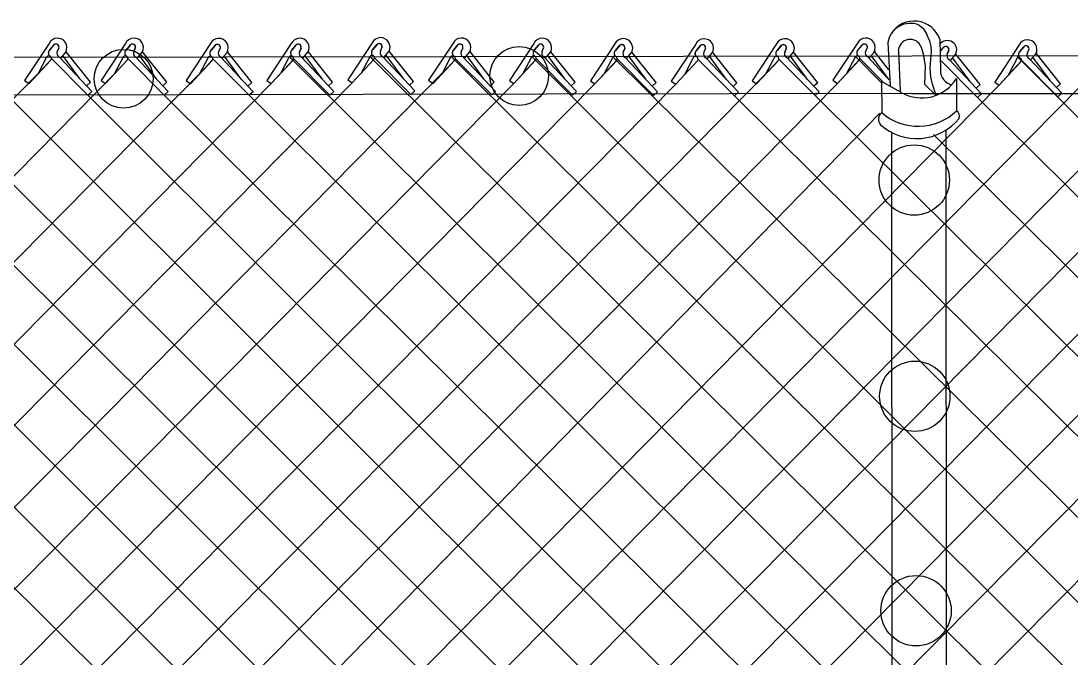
# Model space of a CAD drawing. Extents: x 0 to 1270, y 0 to 830.
# Drawn here: x 786.9 to 839.2, y 407.6 to 439.3 of the extents above; entities that cross this region are included whole.
import ezdxf

# ---------------------------------------------------------------- set-up
doc = ezdxf.new("R2010")
doc.units = 0
doc.layers.add('sb_Chainlink Fence', color=7, linetype='Continuous')
doc.layers.add('sb_Existing Structural Steel', color=7, linetype='Continuous')

msp = doc.modelspace()

# ---------------------------------------------------------------- linework, layer by layer
at = {"layer": 'sb_Chainlink Fence'}
for p, q in [((788.302, 438.23), (787.083, 436.385)), ((788.325, 437.895), (788.548, 438.159)), ((788.527, 438.137), (788.325, 437.895)), ((788.789, 437.994), (788.707, 437.817)), ((788.707, 437.823), (788.788, 437.99)), ((792.112, 438.23), (790.894, 436.385)), ((792.136, 437.895), (792.358, 438.159)), ((792.338, 438.137), (792.136, 437.895)), ((792.599, 437.994), (792.517, 437.817)), ((792.517, 437.823), (792.598, 437.99)), ((796.343, 438.217), (795.124, 436.372)), ((796.367, 437.882), (796.589, 438.146)), ((796.569, 438.124), (796.367, 437.882)), ((796.83, 437.981), (796.748, 437.804)), ((796.748, 437.811), (796.83, 437.977)), ((800.37, 438.225), (799.152, 436.381)), ((800.394, 437.891), (800.616, 438.154)), ((800.596, 438.132), (800.394, 437.891)), ((800.857, 437.99), (800.775, 437.813)), ((800.775, 437.819), (800.857, 437.986)), ((804.401, 438.255), (803.183, 436.41)), ((804.425, 437.92), (804.648, 438.184)), ((804.627, 438.162), (804.425, 437.92)), ((804.888, 438.019), (804.806, 437.842)), ((804.807, 437.849), (804.888, 438.015)), ((808.43, 438.232), (807.211, 436.388)), ((808.453, 437.898), (808.676, 438.162)), ((808.655, 438.14), (808.453, 437.898)), ((808.917, 437.997), (808.835, 437.82)), ((808.835, 437.826), (808.916, 437.993)), ((812.456, 438.23), (811.238, 436.385)), ((812.48, 437.895), (812.702, 438.159)), ((812.682, 438.137), (812.48, 437.895)), ((812.943, 437.994), (812.861, 437.817)), ((812.861, 437.823), (812.943, 437.99)), ((816.495, 438.206), (815.277, 436.361)), ((816.519, 437.871), (816.741, 438.135)), ((816.721, 438.113), (816.519, 437.871)), ((816.982, 437.97), (816.9, 437.793)), ((816.901, 437.8), (816.982, 437.966)), ((820.522, 438.195), (819.304, 436.351)), ((820.546, 437.861), (820.768, 438.125)), ((820.748, 438.103), (820.546, 437.861)), ((821.009, 437.96), (820.927, 437.783)), ((820.927, 437.789), (821.009, 437.956)), ((824.549, 438.204), (823.331, 436.359)), ((824.573, 437.869), (824.795, 438.133)), ((824.775, 438.111), (824.573, 437.869)), ((825.036, 437.969), (824.954, 437.791)), ((824.954, 437.798), (825.036, 437.965)), ((828.58, 438.234), (827.362, 436.389)), ((836.638, 438.148), (835.42, 436.303)), ((836.662, 437.813), (836.884, 438.077)), ((836.864, 438.055), (836.662, 437.813)), ((837.125, 437.913), (837.043, 437.735)), ((837.043, 437.742), (837.125, 437.909)), ((759.863, 437.673), (815.536, 382.27)), ((763.892, 437.674), (819.563, 382.272)), ((787.306, 436.233), (788.391, 437.401)), ((787.306, 436.233), (788.384, 437.395)), ((788.163, 437.502), (787.757, 436.726)), ((788.414, 437.476), (790.227, 435.655)), ((788.813, 437.547), (790.425, 435.834)), ((788.88, 437.5), (789.128, 437.793)), ((788.883, 437.504), (789.129, 437.794)), ((789.839, 436.463), (788.99, 437.618)), ((789.128, 437.793), (789.146, 437.827)), ((789.146, 437.827), (789.162, 437.863)), ((790.358, 436.297), (789.152, 437.814)), ((791.116, 436.233), (792.201, 437.401)), ((791.116, 436.233), (792.194, 437.395)), ((791.973, 437.502), (791.567, 436.726)), ((792.224, 437.476), (794.038, 435.655)), ((792.623, 437.547), (794.235, 435.834)), ((792.69, 437.5), (792.938, 437.793)), ((792.694, 437.504), (792.939, 437.794)), ((793.649, 436.463), (792.8, 437.618)), ((792.938, 437.793), (792.956, 437.827)), ((792.956, 437.827), (792.972, 437.863)), ((794.168, 436.297), (792.962, 437.814)), ((795.348, 436.22), (796.433, 437.389)), ((796.204, 437.489), (795.798, 436.713)), ((796.455, 437.463), (798.269, 435.642)), ((796.854, 437.535), (798.467, 435.821)), ((796.921, 437.487), (797.169, 437.78)), ((796.925, 437.491), (797.17, 437.781)), ((797.88, 436.45), (797.031, 437.605)), ((797.169, 437.78), (797.187, 437.814)), ((797.187, 437.814), (797.203, 437.85)), ((798.399, 436.284), (797.193, 437.802)), ((799.375, 436.228), (800.46, 437.397)), ((799.375, 436.228), (800.453, 437.39)), ((800.231, 437.497), (799.826, 436.721)), ((800.282, 437.559), (855.81, 382.298)), ((800.482, 437.472), (802.296, 435.65)), ((800.881, 437.543), (802.494, 435.83)), ((800.949, 437.495), (801.196, 437.788)), ((800.952, 437.5), (801.197, 437.789)), ((801.907, 436.459), (801.059, 437.614)), ((801.196, 437.788), (801.214, 437.822)), ((801.214, 437.822), (801.23, 437.859)), ((802.427, 436.293), (801.22, 437.81)), ((803.406, 436.258), (804.491, 437.427)), ((803.406, 436.258), (804.484, 437.42)), ((804.263, 437.527), (803.857, 436.751)), ((804.305, 437.566), (859.841, 382.268)), ((804.513, 437.501), (806.327, 435.68)), ((804.912, 437.573), (806.525, 435.859)), ((804.98, 437.525), (805.227, 437.818)), ((804.983, 437.529), (805.229, 437.819)), ((805.938, 436.488), (805.09, 437.643)), ((805.227, 437.818), (805.246, 437.852)), ((805.246, 437.852), (805.261, 437.888)), ((806.458, 436.322), (805.251, 437.84)), ((807.434, 436.236), (808.519, 437.404)), ((807.434, 436.236), (808.512, 437.397)), ((808.291, 437.505), (807.885, 436.729)), ((808.346, 437.555), (861.383, 384.765)), ((808.542, 437.479), (810.355, 435.658)), ((808.941, 437.55), (810.553, 435.837)), ((809.008, 437.503), (809.256, 437.796)), ((809.011, 437.507), (809.257, 437.797)), ((809.967, 436.466), (809.118, 437.621)), ((809.256, 437.796), (809.274, 437.83)), ((809.274, 437.83), (809.29, 437.866)), ((810.486, 436.3), (809.28, 437.817)), ((811.461, 436.233), (812.546, 437.401)), ((811.461, 436.233), (812.539, 437.395)), ((812.317, 437.502), (811.912, 436.726)), ((812.367, 437.565), (861.205, 388.734)), ((812.568, 437.476), (814.382, 435.655)), ((812.967, 437.547), (814.58, 435.834)), ((813.035, 437.5), (813.282, 437.793)), ((813.038, 437.504), (813.283, 437.794)), ((813.993, 436.463), (813.145, 437.618)), ((813.282, 437.793), (813.3, 437.827)), ((813.3, 437.827), (813.316, 437.863)), ((814.513, 436.297), (813.306, 437.814)), ((816.356, 437.478), (815.951, 436.702)), ((816.414, 437.549), (872.125, 382.342)), ((816.607, 437.452), (818.421, 435.631)), ((817.006, 437.524), (818.619, 435.81)), ((817.074, 437.476), (817.321, 437.769)), ((817.077, 437.48), (817.323, 437.77)), ((818.032, 436.439), (817.184, 437.594)), ((817.321, 437.769), (817.339, 437.803)), ((817.339, 437.803), (817.355, 437.839)), ((818.552, 436.273), (817.345, 437.791)), ((820.383, 437.468), (819.977, 436.692)), ((820.634, 437.442), (822.448, 435.621)), ((821.033, 437.513), (822.646, 435.8)), ((821.1, 437.466), (821.348, 437.759)), ((821.104, 437.47), (821.349, 437.76)), ((822.059, 436.429), (821.21, 437.584)), ((821.348, 437.759), (821.366, 437.793)), ((821.366, 437.793), (821.382, 437.829)), ((822.578, 436.263), (821.372, 437.78)), ((824.41, 437.476), (824.005, 436.7)), ((824.661, 437.45), (826.475, 435.629)), ((825.06, 437.522), (826.673, 435.808)), ((825.128, 437.474), (825.375, 437.767)), ((825.131, 437.478), (825.376, 437.768)), ((826.086, 436.437), (825.237, 437.592)), ((825.375, 437.767), (825.393, 437.801)), ((825.393, 437.801), (825.409, 437.837)), ((826.606, 436.271), (825.399, 437.789)), ((827.585, 436.237), (828.67, 437.405)), ((827.585, 436.237), (828.663, 437.399)), ((836.499, 437.42), (836.094, 436.644)), ((836.532, 437.583), (892.288, 381.648)), ((836.75, 437.394), (838.564, 435.573)), ((837.149, 437.466), (838.762, 435.752)), ((837.217, 437.418), (837.464, 437.711)), ((837.22, 437.422), (837.465, 437.712)), ((838.175, 436.381), (837.327, 437.536)), ((837.464, 437.711), (837.482, 437.745)), ((837.482, 437.745), (837.498, 437.782)), ((838.695, 436.215), (837.488, 437.733)), ((795.348, 436.22), (796.426, 437.382)), ((815.5, 436.209), (816.585, 437.378)), ((815.5, 436.209), (816.578, 437.371)), ((819.527, 436.199), (820.612, 437.367)), ((819.527, 436.199), (820.605, 437.36)), ((823.554, 436.207), (824.639, 437.376)), ((823.554, 436.207), (824.632, 437.369)), ((835.643, 436.151), (836.728, 437.32)), ((835.643, 436.151), (836.721, 437.313)), ((733.948, 382.2), (787.849, 436.817)), ((737.975, 382.21), (791.659, 436.817)), ((742.002, 382.202), (795.89, 436.804)), ((754.088, 382.198), (807.977, 436.82)), ((770.212, 382.194), (824.096, 436.791)), ((787.083, 436.385), (787.306, 436.233)), ((790.894, 436.385), (791.116, 436.233)), ((795.125, 436.372), (795.348, 436.22)), ((799.152, 436.381), (799.375, 436.228)), ((802.495, 382.212), (856.389, 436.727)), ((803.183, 436.41), (803.406, 436.258)), ((807.211, 436.388), (807.434, 436.236)), ((811.238, 436.385), (811.461, 436.233)), ((815.277, 436.361), (815.5, 436.209)), ((819.304, 436.351), (819.527, 436.199)), ((823.331, 436.359), (823.554, 436.207)), ((827.362, 436.389), (827.585, 436.237)), ((746.033, 382.172), (799.375, 436.228)), ((750.062, 382.195), (803.406, 436.258)), ((758.127, 382.221), (811.461, 436.233)), ((762.154, 382.232), (815.5, 436.209)), ((766.181, 382.223), (819.527, 436.199)), ((774.241, 382.216), (827.585, 436.237)), ((782.496, 382.268), (835.643, 436.151)), ((786.523, 382.259), (839.733, 436.137)), ((790.358, 436.297), (790.16, 436.118)), ((790.425, 435.834), (790.227, 435.655)), ((790.554, 382.23), (843.76, 436.127)), ((794.168, 436.297), (793.97, 436.118)), ((794.235, 435.834), (794.038, 435.655)), ((794.583, 382.252), (847.787, 436.135)), ((798.399, 436.284), (798.202, 436.105)), ((798.467, 435.821), (798.269, 435.642)), ((798.609, 382.255), (851.818, 436.165)), ((802.427, 436.293), (802.229, 436.113)), ((802.494, 435.83), (802.296, 435.65)), ((806.458, 436.322), (806.26, 436.143)), ((806.525, 435.859), (806.327, 435.68)), ((806.522, 382.222), (859.968, 436.081)), ((810.486, 436.3), (810.288, 436.121)), ((810.553, 435.837), (810.355, 435.658)), ((810.549, 382.213), (863.995, 436.092)), ((814.513, 436.297), (814.315, 436.118)), ((814.58, 435.834), (814.382, 435.655)), ((818.552, 436.273), (818.354, 436.094)), ((822.578, 436.263), (822.38, 436.084)), ((826.606, 436.271), (826.408, 436.092)), ((835.42, 436.303), (835.643, 436.151)), ((838.695, 436.215), (838.497, 436.036)), ((770.088, 435.652), (823.577, 382.275)), ((774.114, 435.642), (827.604, 382.285)), ((778.012, 435.645), (831.631, 382.277)), ((782.048, 435.64), (835.662, 382.247)), ((786.201, 435.658), (839.691, 382.27)), ((790.227, 435.655), (843.717, 382.272)), ((794.038, 435.655), (847.756, 382.296)), ((798.269, 435.642), (851.783, 382.306)), ((818.619, 435.81), (818.421, 435.631)), ((822.646, 435.8), (822.448, 435.621)), ((822.448, 435.621), (876.152, 382.334)), ((826.673, 435.808), (826.475, 435.629)), ((826.475, 435.629), (880.184, 382.304)), ((834.503, 435.602), (888.238, 382.33)), ((838.762, 435.752), (838.564, 435.573)), ((778.469, 382.257), (829.691, 434.749)), ((832.366, 433.688), (884.212, 382.327))]:
    msp.add_line(p, q, dxfattribs=at)
for centre in [(792.017, 436.467), (811.725, 436.605)]:
    msp.add_circle(centre, 1.465, dxfattribs=at)
for centre, radius, start, end in [((788.721, 438.022), 0.468, 330.7731, 153.6798), ((792.531, 438.022), 0.468, 330.7731, 153.6798), ((796.762, 438.009), 0.468, 330.7731, 153.6798), ((800.789, 438.018), 0.468, 330.7731, 153.6798), ((804.821, 438.047), 0.468, 330.7731, 153.6798), ((808.849, 438.025), 0.468, 330.7731, 153.6798), ((812.875, 438.022), 0.468, 330.7731, 153.6798), ((816.914, 437.998), 0.468, 330.7731, 153.6798), ((820.941, 437.988), 0.468, 330.7731, 153.6798), ((824.968, 437.996), 0.468, 330.7731, 153.6798), ((788.644, 438.04), 0.152, 342.5148, 140.1368), ((788.644, 438.041), 0.152, 340.7344, 129.2174), ((792.454, 438.04), 0.152, 342.5148, 140.1368), ((792.455, 438.041), 0.152, 340.7344, 129.2174), ((796.685, 438.027), 0.152, 342.5148, 140.1368), ((796.686, 438.028), 0.152, 340.7344, 129.2174), ((800.712, 438.035), 0.152, 342.5148, 140.1368), ((800.713, 438.036), 0.152, 340.7344, 129.2174), ((804.56, 437.779), 0.195, 133.6672, 232.2344), ((804.744, 438.065), 0.152, 342.5148, 140.1368), ((804.744, 438.066), 0.152, 340.7344, 129.2174), ((808.772, 438.043), 0.152, 342.5148, 140.1368), ((808.772, 438.043), 0.152, 340.7344, 129.2174), ((812.798, 438.04), 0.152, 342.5148, 140.1368), ((812.799, 438.041), 0.152, 340.7344, 129.2174), ((816.837, 438.016), 0.152, 342.5148, 140.1368), ((816.838, 438.017), 0.152, 340.7344, 129.2174), ((820.864, 438.006), 0.152, 342.5148, 140.1368), ((820.865, 438.007), 0.152, 340.7344, 129.2174), ((824.891, 438.014), 0.152, 342.5148, 140.1368), ((824.892, 438.015), 0.152, 340.7344, 129.2174), ((837.057, 437.94), 0.468, 330.7731, 153.6798), ((836.98, 437.958), 0.152, 342.5148, 140.1368), ((836.981, 437.959), 0.152, 340.7344, 129.2174), ((788.289, 437.48), 0.128, 319.0215, 170.0696), ((788.455, 437.754), 0.192, 140.2017, 233.0053), ((788.46, 437.754), 0.195, 133.6672, 232.2344), ((788.901, 437.737), 0.209, 156.4833, 245.1578), ((792.099, 437.48), 0.128, 319.0215, 170.0696), ((792.265, 437.754), 0.192, 140.2017, 233.0053), ((792.271, 437.754), 0.195, 133.6672, 232.2344), ((792.711, 437.737), 0.209, 156.4833, 245.1578), ((796.33, 437.467), 0.128, 319.0215, 170.0696), ((796.496, 437.741), 0.192, 140.2017, 233.0053), ((796.502, 437.741), 0.195, 133.6672, 232.2344), ((796.942, 437.725), 0.209, 156.4833, 245.1578), ((800.357, 437.475), 0.128, 319.0215, 170.0696), ((800.524, 437.749), 0.192, 140.2017, 233.0053), ((800.529, 437.749), 0.195, 133.6672, 232.2344), ((800.969, 437.733), 0.209, 156.4833, 245.1578), ((804.389, 437.505), 0.128, 319.0215, 170.0696), ((804.555, 437.779), 0.192, 140.2017, 233.0053), ((805, 437.763), 0.209, 156.4833, 245.1578), ((808.417, 437.483), 0.128, 319.0215, 170.0696), ((808.583, 437.756), 0.192, 140.2017, 233.0053), ((808.588, 437.757), 0.195, 133.6672, 232.2344), ((809.029, 437.74), 0.209, 156.4833, 245.1578), ((812.443, 437.48), 0.128, 319.0215, 170.0696), ((812.61, 437.754), 0.192, 140.2017, 233.0053), ((812.615, 437.754), 0.195, 133.6672, 232.2344), ((813.055, 437.737), 0.209, 156.4833, 245.1578), ((816.482, 437.456), 0.128, 319.0215, 170.0696), ((816.649, 437.73), 0.192, 140.2017, 233.0053), ((816.654, 437.73), 0.195, 133.6672, 232.2344), ((817.094, 437.714), 0.209, 156.4833, 245.1578), ((820.509, 437.446), 0.128, 319.0215, 170.0696), ((820.675, 437.719), 0.192, 140.2017, 233.0053), ((820.681, 437.72), 0.195, 133.6672, 232.2344), ((821.121, 437.703), 0.209, 156.4833, 245.1578), ((824.536, 437.454), 0.128, 319.0215, 170.0696), ((824.703, 437.728), 0.192, 140.2017, 233.0053), ((824.708, 437.728), 0.195, 133.6672, 232.2344), ((825.148, 437.712), 0.209, 156.4833, 245.1578), ((836.625, 437.398), 0.128, 319.0215, 170.0696), ((836.792, 437.672), 0.192, 140.2017, 233.0053), ((836.797, 437.672), 0.195, 133.6672, 232.2344), ((837.237, 437.656), 0.209, 156.4833, 245.1578)]:
    msp.add_arc(centre, radius, start, end, dxfattribs=at)
at = {"layer": 'sb_Existing Structural Steel'}
for p, q in [((831.648, 439.143), (831.762, 439.057)), ((831.762, 439.057), (831.82, 439.004)), ((831.82, 439.004), (831.896, 438.916)), ((831.896, 438.916), (832.043, 438.678)), ((832.187, 438.338), (832.043, 438.678)), ((832.679, 438.442), (832.715, 436.885)), ((828.604, 437.899), (828.827, 438.163)), ((828.806, 438.141), (828.604, 437.899)), ((829.067, 437.998), (828.985, 437.821)), ((828.986, 437.827), (829.067, 437.994)), ((830.092, 438.266), (830.203, 436.115)), ((831.735, 438.086), (831.85, 437.712)), ((832.257, 438.08), (832.187, 438.338)), ((832.275, 437.825), (832.257, 438.08)), ((832.722, 437.846), (832.886, 438.039)), ((265.287, 436.674), (831.299, 437.616)), ((828.442, 437.506), (828.036, 436.73)), ((828.486, 437.568), (829.784, 436.27)), ((828.692, 437.48), (829.864, 436.303)), ((829.091, 437.551), (830.062, 436.52)), ((829.159, 437.504), (829.406, 437.797)), ((829.162, 437.508), (829.408, 437.798)), ((830.16, 436.409), (829.269, 437.622)), ((829.406, 437.797), (829.425, 437.831)), ((829.425, 437.831), (829.44, 437.867)), ((830.149, 436.915), (829.43, 437.819)), ((830.618, 437.856), (830.706, 435.849)), ((831.299, 437.616), (1116.746, 437.817)), ((831.85, 437.712), (831.894, 437.497)), ((831.894, 437.497), (831.948, 437.116)), ((832.207, 437.005), (832.231, 437.42)), ((832.231, 437.42), (832.275, 437.825)), ((833.126, 437.875), (833.044, 437.698)), ((833.045, 437.704), (833.126, 437.871)), ((833.15, 437.428), (834.763, 435.715)), ((833.218, 437.38), (833.465, 437.674)), ((833.221, 437.385), (833.467, 437.675)), ((834.176, 436.344), (833.328, 437.499)), ((833.465, 437.674), (833.484, 437.708)), ((833.484, 437.708), (833.499, 437.744)), ((834.696, 436.178), (833.489, 437.695)), ((831.948, 437.116), (831.92, 436.197)), ((832.241, 436.565), (832.207, 437.005)), ((832.751, 437.357), (834.565, 435.536)), ((832.314, 436.194), (832.241, 436.565)), ((833.51, 436.483), (833.523, 434.872)), ((829.784, 436.328), (829.792, 434.785)), ((830.764, 435.787), (829.784, 436.328)), ((831.288, 435.728), (1116.816, 435.951)), ((832.495, 435.637), (831.92, 436.197)), ((832.495, 435.637), (832.314, 436.194)), ((834.696, 436.178), (834.498, 435.999)), ((834.763, 435.715), (834.565, 435.536)), ((830.324, 378.925), (830.287, 433.773)), ((833.047, 378.865), (832.998, 433.938))]:
    msp.add_line(p, q, dxfattribs=at)
msp.add_lwpolyline([(831.288, 435.728), (499.698, 435.153), (441.732, 435.023), (261.566, 434.845)], dxfattribs=at)
for centre in [(831.41, 431.42), (831.439, 420.647), (831.501, 409.962)]:
    msp.add_circle(centre, 1.752, dxfattribs=at)
for centre, radius, start, end in [((831.222, 438.08), 1.145, 68.1654, 170.6901), ((831.407, 437.995), 1.349, 19.3694, 147.4702), ((828.999, 438.026), 0.468, 330.7731, 153.6798), ((828.922, 438.044), 0.152, 342.5148, 140.1368), ((828.923, 438.045), 0.152, 340.7344, 129.2174), ((831.204, 437.841), 0.587, 20.3872, 178.5474), ((833.059, 437.903), 0.468, 330.7731, 143.3835), ((832.982, 437.921), 0.152, 342.5148, 140.1368), ((832.982, 437.921), 0.152, 340.7344, 129.2174), ((828.568, 437.484), 0.128, 319.0215, 170.0696), ((828.734, 437.758), 0.192, 140.2017, 233.0053), ((828.739, 437.758), 0.195, 133.6672, 232.2344), ((829.179, 437.741), 0.209, 156.4833, 245.1578), ((833.238, 437.618), 0.209, 156.4833, 245.1578), ((833.457, 436.881), 0.742, 179.6928, 255.2815), ((831.784, 437.528), 2.018, 239.6437, 328.8146), ((830.057, 434.452), 0.425, 128.4858, 220.3398), ((831.609, 436.846), 2.748, 228.5933, 314.1189), ((833.348, 434.601), 0.322, 339.5752, 57.1594), ((831.542, 436.206), 2.719, 228.2691, 320.8188)]:
    msp.add_arc(centre, radius, start, end, dxfattribs=at)

doc.saveas('drawing.dxf')
